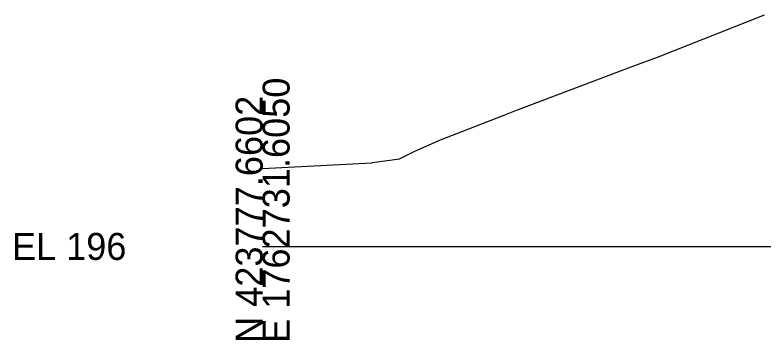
# Model space of a CAD drawing. Extents: x -26 to 3203, y -11010 to 4024.
# Drawn here: x 974.3 to 1051.9, y -1509.7 to -1476 of the extents above; entities that cross this region are included whole.
import ezdxf

# ---------------------------------------------------------------- set-up
doc = ezdxf.new("R2010")
doc.units = 0
for name, color, linetype in [('Default', 7, 'Continuous'), ('Exist Cross Section Cell', 7, 'Continuous'), ('Exist XS Ground Line', 7, 'Continuous')]:
    doc.layers.add(name, color=color, linetype=linetype)

msp = doc.modelspace()

# ---------------------------------------------------------------- linework, layer by layer
at = {"layer": 'Exist Cross Section Cell'}
msp.add_line((1000, -1500), (1100, -1500), dxfattribs=at)
at = {"layer": 'Exist XS Ground Line'}
msp.add_lwpolyline([(1000, -1491.922), (1011.344, -1491.33), (1011.364, -1491.327), (1011.382, -1491.325), (1014.189, -1490.937), (1015.795, -1490.136), (1018.442, -1488.956), (1024.941, -1486.444), (1026.152, -1485.952), (1038.499, -1481.312), (1040.961, -1480.399), (1052.057, -1476.03)], dxfattribs=at)
msp.add_lwpolyline([(1000, -1491.922), (1011.344, -1491.33), (1011.364, -1491.327), (1011.382, -1491.325), (1014.189, -1490.937), (1015.795, -1490.136), (1018.442, -1488.956), (1024.941, -1486.444), (1026.152, -1485.952), (1038.499, -1481.312), (1040.961, -1480.399), (1052.057, -1476.03)], dxfattribs=at)
msp.add_lwpolyline([(1000, -1491.922), (1011.344, -1491.33), (1011.364, -1491.327), (1011.382, -1491.325), (1014.189, -1490.937), (1015.795, -1490.136), (1018.442, -1488.956), (1024.941, -1486.444), (1026.152, -1485.952), (1038.499, -1481.312), (1040.961, -1480.399), (1052.057, -1476.03)], dxfattribs=at)
msp.add_lwpolyline([(1000, -1491.922), (1011.344, -1491.33), (1011.364, -1491.327), (1011.382, -1491.325), (1014.189, -1490.937), (1015.795, -1490.136), (1018.442, -1488.956), (1024.941, -1486.444), (1026.152, -1485.952), (1038.499, -1481.312), (1040.961, -1480.399), (1052.057, -1476.03)], dxfattribs=at)
msp.add_lwpolyline([(1000, -1491.922), (1011.344, -1491.33), (1011.364, -1491.327), (1011.382, -1491.325), (1014.189, -1490.937), (1015.795, -1490.136), (1018.442, -1488.956), (1024.941, -1486.444), (1026.152, -1485.952), (1038.499, -1481.312), (1040.961, -1480.399), (1052.057, -1476.03)], dxfattribs=at)

# ---------------------------------------------------------------- texts
at = {"layer": 'Default'}
msp.add_text('-', height=0.0001, dxfattribs=at).set_placement((1000, -1500))
msp.add_text('-', height=0.0001, dxfattribs=at).set_placement((1000, -1500))
at = {"layer": 'Exist Cross Section Cell'}
for s, p in [('E 1762731.6050', (1002.8, -1510)), ('N 423777.6602', (1000, -1510))]:
    msp.add_text(s, height=2.8, rotation=90, dxfattribs=at).set_placement(p)
msp.add_text('EL 196', height=2.8, dxfattribs=at).set_placement((974, -1501.4))

doc.saveas('drawing.dxf')
